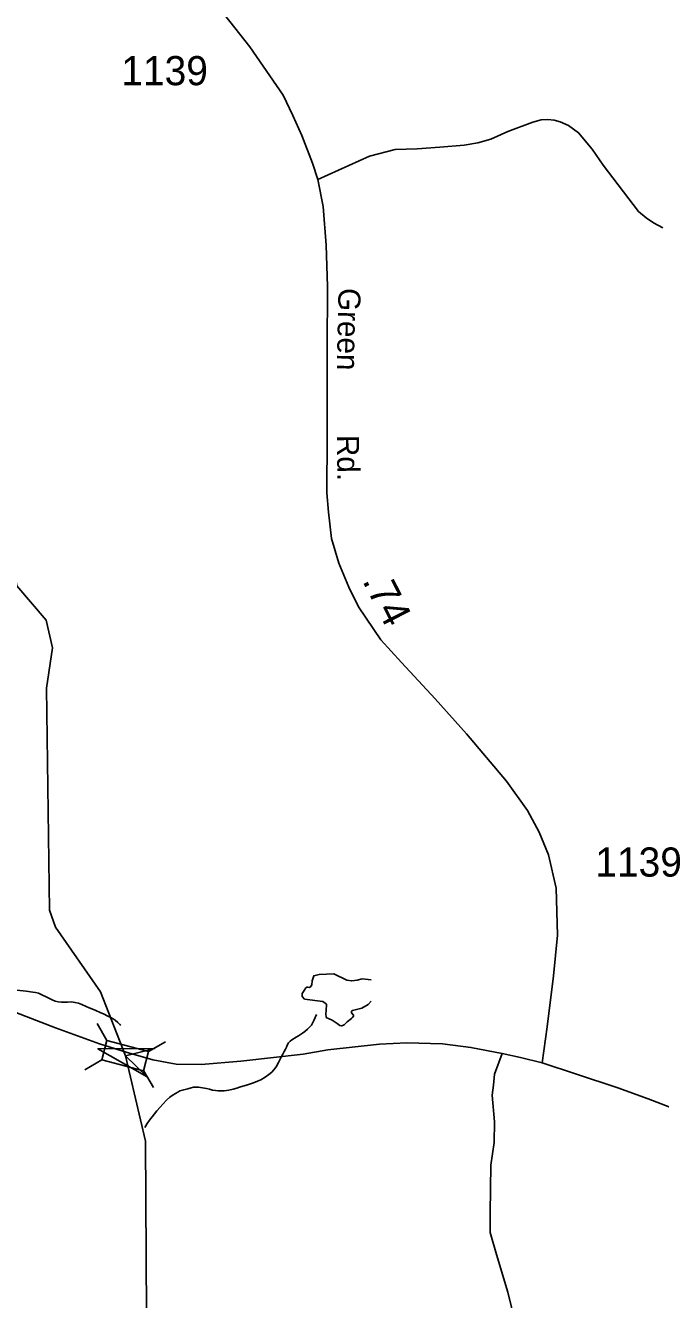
# Model space of a CAD drawing. Extents: x 2126262 to 2293712, y 749403 to 919119.
# Drawn here: x 2138537 to 2141263, y 827686 to 833147 of the extents above; entities that cross this region are included whole.
import ezdxf

# ---------------------------------------------------------------- set-up
doc = ezdxf.new("R2010")
doc.units = 0
for name, color, linetype in [('Exist Hydrographic Creek Single Shore', 7, 'Continuous'), ('Exist Hydrographic Misc Water Feature', 7, 'Continuous'), ('Exist Hydrographic Pond Under 1500 Sq Ft', 7, 'Continuous'), ('Exist Road Non-System Type 51', 7, 'Continuous'), ('Exist Road Secondary Mileage Hundredths English Label', 7, 'Continuous'), ('Exist Road Secondary Structure Standard Bridge Attributed CELL', 7, 'Continuous'), ('Exist Road Secondary Structure Standard Bridge CELL', 7, 'Continuous'), ('Exist Road Secondary Type 51 Attributed', 7, 'Continuous'), ('Exist Road Secondary Type 51 Label', 7, 'Continuous'), ('Exist Road Secondary Type 51 Number Label', 7, 'Continuous')]:
    doc.layers.add(name, color=color, linetype=linetype)

msp = doc.modelspace()

# ---------------------------------------------------------------- linework, layer by layer
at = {"layer": 'Exist Hydrographic Creek Single Shore'}
msp.add_lwpolyline([(2139056.5, 827623.6), (2139052.6, 828365.1), (2138966, 828730), (2138858.6, 829005.6), (2138665.5, 829281.9), (2138640.5, 829354.6), (2138627.5, 830306.3), (2138652.6, 830479.6), (2138626.5, 830598.3), (2138500.6, 830745.2), (2138475.6, 830903.2), (2138450.6, 830962.9), (2138349.5, 831069.8), (2138265.6, 831311.1), (2138237.5, 831836.6), (2138111.6, 832042.6), (2137860.7, 832277.4), (2137493.6, 832550.8), (2136926.6, 832706.8), (2136800.5, 832797.9), (2136616.6, 833070.7)], dxfattribs=at)
at = {"layer": 'Exist Hydrographic Misc Water Feature'}
for points in [[(2138500.7, 829011.7), (2138540.9, 829007.6), (2138569.2, 829003.7), (2138580.7, 829002), (2138592.5, 828998.6), (2138605.1, 828994.3), (2138631.1, 828980.6), (2138651.2, 828971), (2138665.1, 828964.9), (2138677, 828962.3), (2138691.2, 828961.3), (2138701, 828961.1), (2138718, 828961.3), (2138735.1, 828962), (2138749.2, 828959.9), (2138764.4, 828956.4), (2138779.6, 828950.4), (2138797.2, 828941.7), (2138811.3, 828936.7), (2138821.6, 828932.3), (2138839.6, 828925.5), (2138857.7, 828916.7), (2138875.5, 828909.1), (2138887.6, 828902.8), (2138903.4, 828895.2), (2138913, 828889.2), (2138921.9, 828883.4), (2138934.2, 828873.5), (2138942.2, 828865.5), (2138946.3, 828861.5)], [(2139786.4, 828908.4), (2139775.7, 828884.9), (2139771.8, 828876.5), (2139764, 828862.7), (2139757.9, 828854.7), (2139748.2, 828844.4), (2139735.9, 828834.9), (2139725.9, 828828.3), (2139718.1, 828821.8), (2139708.2, 828816.3), (2139698.2, 828810.1), (2139680.3, 828799.9), (2139672.8, 828794.1), (2139668.7, 828789.9), (2139666.2, 828786.2), (2139660.7, 828775.7), (2139656.8, 828767.3), (2139652.9, 828759.4), (2139646.9, 828749.4), (2139641.2, 828737.2), (2139634.8, 828725.2), (2139630.9, 828716.9), (2139623.3, 828701.8), (2139613.3, 828683), (2139603.7, 828670.7), (2139594, 828661.2), (2139581.7, 828650.9), (2139566.1, 828638.6), (2139547.7, 828628.4), (2139532.3, 828622.2), (2139516.1, 828614.5), (2139490.1, 828605.9), (2139456.4, 828596), (2139444.3, 828592.1), (2139427.9, 828587.7), (2139410.3, 828583.9), (2139390.2, 828580.9), (2139377.1, 828580.5), (2139364.4, 828580.7), (2139352.7, 828582.5), (2139339.8, 828583.6), (2139327.7, 828587.1), (2139314.1, 828590.8), (2139296.5, 828594.2), (2139280.3, 828596.3), (2139258.6, 828595.9), (2139248.3, 828593.8), (2139234.6, 828589.8), (2139216.3, 828585.3), (2139200.1, 828580), (2139190.9, 828575.3), (2139170.6, 828563.4), (2139157.1, 828553.7), (2139143.1, 828540.8), (2139126.9, 828523.3), (2139115.2, 828510.9), (2139101.5, 828495.2), (2139081.4, 828468.6), (2139069.7, 828454.5), (2139060.1, 828440.1), (2139053.7, 828430.6), (2139049.6, 828423.9)]]:
    msp.add_lwpolyline(points, dxfattribs=at)
at = {"layer": 'Exist Hydrographic Pond Under 1500 Sq Ft'}
msp.add_lwpolyline([(2140020.1, 829056.1), (2139982.5, 829061.3), (2139960.9, 829054.7), (2139937.1, 829052), (2139916.1, 829055.5), (2139860.7, 829081.9), (2139797.3, 829078.8), (2139774.1, 829073.7), (2139767.9, 829052), (2139765.6, 829034.7), (2139761, 829025.9), (2139755.3, 829023.1), (2139748.7, 829025.1), (2139744.3, 829024.7), (2139740.2, 829021.6), (2139732.8, 829010.7), (2139724.6, 828998.3), (2139724.6, 828984.9), (2139734.9, 828973.5), (2139813.3, 828963.2), (2139828.8, 828951.9), (2139827.7, 828924), (2139826.7, 828912.6), (2139827.7, 828895.1), (2139853.5, 828883.7), (2139875.2, 828869.3), (2139886.2, 828861.2), (2139894.8, 828859), (2139905.3, 828863.3), (2139917.5, 828876.5), (2139936, 828891), (2139941.1, 828894.4), (2139945.3, 828901.3), (2139944.4, 828904.9), (2139936.3, 828915.7), (2139936.8, 828921.5), (2139940.9, 828925.2), (2139981.4, 828935.4), (2140007.2, 828950.8), (2140020.1, 828965.3)], dxfattribs=at)
at = {"layer": 'Exist Road Non-System Type 51'}
msp.add_lwpolyline([(2140583.3, 828740), (2140549.9, 828651.4), (2140545, 828605.5), (2140540.1, 828561.6), (2140549.7, 828447.4), (2140547.9, 828359.5), (2140533.9, 828261.8), (2140531.7, 828057.8), (2140531.9, 827973.8), (2140558, 827879.3), (2140606.7, 827718.3), (2140638, 827589.6), (2140669.3, 827457), (2140674.4, 827316.9), (2140678, 827204.8), (2140671.6, 827182.9)], dxfattribs=at)
at = {"layer": 'Exist Road Secondary Structure Standard Bridge Attributed CELL'}
msp.add_lwpolyline([(2139059.8, 828640.1), (2138848.1, 828761), (2139091.9, 828762.1), (2138966, 828730)], close=True, dxfattribs=at)
at = {"layer": 'Exist Road Secondary Structure Standard Bridge CELL'}
for p, q in [((2138844.7, 828868.9), (2138887.1, 828796.3)), ((2139065.1, 828749), (2139137.8, 828791.3)), ((2138792.5, 828670.7), (2138865.2, 828713)), ((2139043.7, 828667.6), (2139086.1, 828595))]:
    msp.add_line(p, q, dxfattribs=at)
msp.add_lwpolyline([(2138887.1, 828796.3), (2139065.2, 828749.3), (2139043.3, 828666.1), (2138865.2, 828713)], close=True, dxfattribs=at)
at = {"layer": 'Exist Road Secondary Type 51 Attributed'}
for points in [[(2136903.8, 835626.1), (2136942.1, 835559.1), (2137017.1, 835458.9), (2137076.5, 835390.6), (2137139.6, 835333.1), (2137227.4, 835272.5), (2137527.7, 835111.1), (2137939.6, 834887.7), (2138013, 834838.6), (2138042.9, 834819.3), (2138086.4, 834784.3), (2138157.5, 834720.5), (2138215.6, 834661.1), (2138274.6, 834597.3), (2138488.1, 834329.9), (2138827.6, 833906.2), (2139435.5, 833136.5), (2139499.9, 833055.5), (2139642.9, 832848.1), (2139685, 832761.9), (2139723.6, 832675.8), (2139768.9, 832556.4), (2139791.3, 832487.5)], [(2139791.3, 832487.5), (2140013.8, 832587.5), (2140123.4, 832615.3), (2140218.5, 832619), (2140315.2, 832626), (2140420.5, 832634.9), (2140478.6, 832643.9), (2140534.7, 832659.8), (2140607.4, 832692.2), (2140714.4, 832732.6), (2140750.1, 832743.4), (2140778.2, 832744.7), (2140805.6, 832742.1), (2140832.4, 832734.5), (2140867.5, 832719.2), (2140910.9, 832687.3), (2140969, 832617.1), (2141016.4, 832547.8), (2141168.1, 832349.7), (2141200.7, 832322.9), (2141232.6, 832301.8), (2141272.9, 832280.5)], [(2139791.3, 832487.5), (2139814.9, 832371.4), (2139828.1, 832205.8), (2139833.8, 832028.3), (2139831.7, 831759.1), (2139831.7, 831382.3), (2139830.9, 831143.4), (2139838.2, 831061.2), (2139851.2, 830948.6), (2139881.5, 830841.8), (2139924.8, 830739.3), (2139965.9, 830654.8), (2140062.4, 830513.5), (2140150.7, 830416.7), (2140295.7, 830261.5), (2140430, 830111.4), (2140601.9, 829908.3), (2140691.3, 829782.5), (2140741.4, 829689.5), (2140781.4, 829592.6), (2140814.4, 829450), (2140820.2, 829247.8), (2140803.7, 829073.3), (2140776.7, 828855.2), (2140754.8, 828700.9)], [(2138970.1, 828746.7), (2138855.5, 828782.3), (2138666, 828850.8), (2138432.7, 828940.8), (2138083.8, 829068), (2137927.4, 829122.8), (2137837.7, 829149), (2137724.4, 829177.6), (2137477.7, 829216.8), (2137281.6, 829255.9), (2137130.6, 829287.2), (2136966.2, 829315.7), (2136818.9, 829331.5), (2136700.9, 829329.9), (2136548.4, 829320.4), (2136035.9, 829280.3), (2135944.7, 829269.2), (2135796.9, 829238.1), (2135667.3, 829205.8), (2135450.3, 829139)], [(2140754.8, 828700.9), (2140662.1, 828723.3), (2140583.3, 828740), (2140448.7, 828766.7), (2140327.3, 828782.3), (2140174, 828786.2), (2140056.9, 828780.1), (2139834.9, 828756.7), (2139728.6, 828737.8), (2139461.2, 828707.2), (2139291.2, 828693.8), (2139184.4, 828695), (2139084.2, 828713.3), (2138970.1, 828746.7)], [(2142236.8, 828089), (2142068.2, 828164.1), (2141852.3, 828268.1), (2141675.9, 828351.6), (2141514, 828429.5), (2141209.9, 828546.9), (2141079.1, 828593.1), (2140901.9, 828652.1), (2140754.8, 828700.9)]]:
    msp.add_lwpolyline(points, dxfattribs=at)

# ---------------------------------------------------------------- texts
at = {"layer": 'Exist Road Secondary Mileage Hundredths English Label'}
msp.add_text('.74', height=125, rotation=296.9991, dxfattribs=at).set_placement((2139981.4, 830767.6))
at = {"layer": 'Exist Road Secondary Type 51 Label'}
for s, rotation, p in [('Green', 268.8165, (2139880.6, 832022.5)), ('Rd.', 270.7258, (2139873.4, 831391.6))]:
    msp.add_text(s, height=95, rotation=rotation, dxfattribs=at).set_placement(p)
at = {"layer": 'Exist Road Secondary Type 51 Number Label'}
for p in [(2138948.4, 832891.2), (2140982.5, 829498.9)]:
    msp.add_text('1139', height=125, dxfattribs=at).set_placement(p)

doc.saveas('drawing.dxf')
